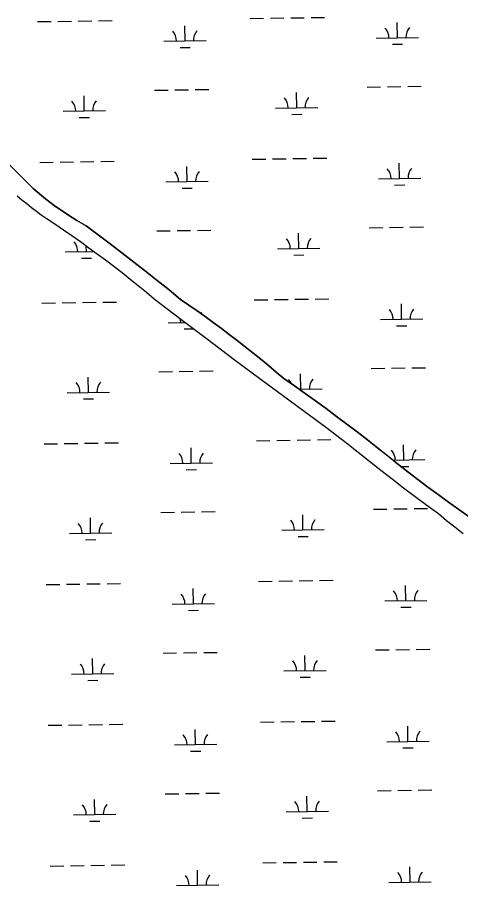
# Model space of a CAD drawing. Extents: x 3807117 to 3845308, y 337856 to 363736.
# Drawn here: x 3841080 to 3842127, y 344810 to 346862 of the extents above; entities that cross this region are included whole.
import ezdxf

# ---------------------------------------------------------------- set-up
doc = ezdxf.new("R2010")
doc.units = 0
doc.layers.add('V-TOPO-SHOR', color=7, linetype='Continuous')
doc.layers.add('V-WETL-SWMP', color=7, linetype='Continuous')

msp = doc.modelspace()

# ---------------------------------------------------------------- linework, layer by layer
at = {"layer": 'V-TOPO-SHOR'}
for points in [[(3841058.4, 346516.8), (3841087.7, 346487.2), (3841117.2, 346457.8), (3841127, 346449.4), (3841136.9, 346441.3), (3841146.9, 346433.3), (3841157, 346425.5), (3841167.3, 346417.8), (3841177.7, 346410.3), (3841188.2, 346403), (3841198.9, 346395.9), (3841209.6, 346388.9), (3841220.5, 346382.1), (3841231.5, 346375.5), (3841242.6, 346369.1), (3841271, 346348), (3841299.2, 346326.8), (3841327.3, 346305.3), (3841355.3, 346283.7), (3841383.1, 346262), (3841410.8, 346240), (3841438.4, 346217.9), (3841465.8, 346195.6), (3841485.3, 346182.2), (3841504.7, 346168.6), (3841523.9, 346154.9), (3841543, 346141), (3841562.1, 346126.9), (3841580.9, 346112.7), (3841599.7, 346098.3)], [(3841148.3, 346386.7), (3841136.6, 346395), (3841125, 346403.5), (3841113.5, 346412.2), (3841102.2, 346421.1), (3841091, 346430.2), (3841079.9, 346439.4)], [(3842133.1, 345641.3), (3842113.6, 345656.8), (3842094.1, 345672.4), (3842074.9, 345688.3), (3842047.3, 345708.5), (3842020, 345728.9), (3841992.7, 345749.5), (3841965.6, 345770.3), (3841938.7, 345791.2), (3841911.9, 345812.4), (3841885.2, 345833.8), (3841858.7, 345855.3), (3841808.3, 345893.2), (3841757.6, 345930.9), (3841706.8, 345968.3), (3841655.9, 346005.5), (3841592.6, 346052.8), (3841529.4, 346100.4), (3841466.5, 346148.2), (3841403.7, 346196.2), (3841384.9, 346211.9), (3841365.9, 346227.5), (3841346.8, 346242.8), (3841327.6, 346258), (3841308.2, 346273.1), (3841288.7, 346287.9), (3841269, 346302.6), (3841249.2, 346317), (3841229.3, 346331.3), (3841209.2, 346345.4), (3841189.1, 346359.4), (3841168.8, 346373.1), (3841148.3, 346386.7)], [(3841599.7, 346098.3), (3841618.3, 346083.7), (3841636.8, 346069), (3841655.2, 346054.1), (3841673.4, 346039), (3841691.5, 346023.8), (3841709.5, 346008.4), (3841734.7, 345990.9), (3841759.7, 345973.2), (3841784.6, 345955.4), (3841809.3, 345937.3), (3841833.9, 345919.1), (3841858.4, 345900.7), (3841882.8, 345882.2), (3841907, 345863.4), (3841931.1, 345844.5), (3841955, 345825.4), (3841978.6, 345806.7), (3842002.3, 345788.3), (3842026.1, 345770), (3842050.1, 345751.9), (3842074.2, 345734), (3842098.5, 345716.3), (3842122.9, 345698.8), (3842147.4, 345681.4)]]:
    msp.add_lwpolyline(points, dxfattribs=at)
at = {"layer": 'V-WETL-SWMP'}
for p, q in [((3841176.1, 346852.7), (3841208.1, 346853.2)), ((3841224.1, 346853.4), (3841256.1, 346853.9)), ((3841272.1, 346854.1), (3841304.1, 346854.6)), ((3841630, 346859.5), (3841662, 346860)), ((3841678, 346860.2), (3841710, 346860.7)), ((3841726, 346860.9), (3841758, 346861.4)), ((3841774, 346861.7), (3841806, 346862.1)), ((3841128.1, 346852), (3841160.1, 346852.5)), ((3841476.2, 346806.4), (3841475.6, 346842.4)), ((3841978, 346814), (3841977.5, 346850)), ((3841928, 346813.2), (3842028, 346814.7)), ((3841426.2, 346805.7), (3841526.2, 346807.2)), ((3841966.2, 346798.4), (3841990.2, 346798.7)), ((3841464.4, 346790.8), (3841488.4, 346791.2)), ((3841404.5, 346689.9), (3841436.5, 346690.4)), ((3841452.5, 346690.6), (3841484.5, 346691.1)), ((3841500.5, 346691.4), (3841532.5, 346691.8)), ((3841906.3, 346697.4), (3841938.3, 346697.9)), ((3841954.3, 346698.2), (3841986.3, 346698.6)), ((3842002.3, 346698.9), (3842034.3, 346699.4)), ((3841238.1, 346641), (3841237.6, 346677)), ((3841740, 346648.5), (3841739.5, 346684.5)), ((3841690, 346647.8), (3841790, 346649.3)), ((3841188.1, 346640.3), (3841288.1, 346641.8)), ((3841728.2, 346632.9), (3841752.2, 346633.3)), ((3841226.4, 346625.4), (3841250.4, 346625.8)), ((3841635, 346526.9), (3841667, 346527.3)), ((3841683, 346527.6), (3841714.9, 346528.1)), ((3841730.9, 346528.3), (3841762.9, 346528.8)), ((3841778.9, 346529), (3841810.9, 346529.5)), ((3841087.7, 346487.2), (3841058.4, 346516.8)), ((3841133.1, 346519.3), (3841165.1, 346519.8)), ((3841181.1, 346520.1), (3841213.1, 346520.5)), ((3841229.1, 346520.8), (3841261.1, 346521.3)), ((3841277.1, 346521.5), (3841309.1, 346522)), ((3841481.1, 346473.8), (3841480.6, 346509.8)), ((3841983, 346481.3), (3841982.5, 346517.3)), ((3841117.2, 346457.8), (3841087.7, 346487.2)), ((3841431.1, 346473.1), (3841531.1, 346474.6)), ((3841933, 346480.6), (3842033, 346482.1)), ((3841971.2, 346465.7), (3841995.2, 346466.1)), ((3841127, 346449.4), (3841117.2, 346457.8)), ((3841136.9, 346441.3), (3841127, 346449.4)), ((3841469.4, 346458.2), (3841493.4, 346458.6)), ((3841091, 346430.2), (3841079.9, 346439.4)), ((3841102.2, 346421.1), (3841091, 346430.2)), ((3841146.9, 346433.3), (3841136.9, 346441.3)), ((3841157, 346425.5), (3841146.9, 346433.3)), ((3841167.3, 346417.8), (3841157, 346425.5)), ((3841113.5, 346412.2), (3841102.2, 346421.1)), ((3841125, 346403.5), (3841113.5, 346412.2)), ((3841136.6, 346395), (3841125, 346403.5)), ((3841177.7, 346410.3), (3841167.3, 346417.8)), ((3841188.2, 346403), (3841177.7, 346410.3)), ((3841198.9, 346395.9), (3841188.2, 346403)), ((3841148.3, 346386.7), (3841136.6, 346395)), ((3841168.8, 346373.1), (3841148.3, 346386.7)), ((3841209.6, 346388.9), (3841198.9, 346395.9)), ((3841220.5, 346382.1), (3841209.6, 346388.9)), ((3841231.5, 346375.5), (3841220.5, 346382.1)), ((3841189.1, 346359.4), (3841168.8, 346373.1)), ((3841242.6, 346369.1), (3841231.5, 346375.5)), ((3841271, 346348), (3841242.6, 346369.1)), ((3841911.3, 346364.8), (3841943.3, 346365.3)), ((3841959.3, 346365.5), (3841991.3, 346366)), ((3842007.3, 346366.2), (3842039.3, 346366.7)), ((3841209.2, 346345.4), (3841189.1, 346359.4)), ((3841229.3, 346331.3), (3841209.2, 346345.4)), ((3841299.2, 346326.8), (3841271, 346348)), ((3841409.5, 346357.3), (3841441.5, 346357.8)), ((3841457.5, 346358), (3841489.5, 346358.5)), ((3841505.5, 346358.7), (3841537.5, 346359.2)), ((3841745, 346315.9), (3841744.4, 346351.9)), ((3841249.2, 346317), (3841229.3, 346331.3)), ((3841243.1, 346308.4), (3841242.9, 346321.6)), ((3841327.3, 346305.3), (3841299.2, 346326.8)), ((3841193.1, 346307.6), (3841260.7, 346308.6)), ((3841269, 346302.6), (3841249.2, 346317)), ((3841288.7, 346287.9), (3841269, 346302.6)), ((3841355.3, 346283.7), (3841327.3, 346305.3)), ((3841695, 346315.1), (3841795, 346316.6)), ((3841733.2, 346300.3), (3841757.2, 346300.6)), ((3841231.4, 346292.8), (3841255.4, 346293.1)), ((3841308.2, 346273.1), (3841288.7, 346287.9)), ((3841383.1, 346262), (3841355.3, 346283.7)), ((3841327.6, 346258), (3841308.2, 346273.1)), ((3841346.8, 346242.8), (3841327.6, 346258)), ((3841410.8, 346240), (3841383.1, 346262)), ((3841365.9, 346227.5), (3841346.8, 346242.8)), ((3841438.4, 346217.9), (3841410.8, 346240)), ((3841384.9, 346211.9), (3841365.9, 346227.5)), ((3841465.8, 346195.6), (3841438.4, 346217.9)), ((3841403.7, 346196.2), (3841384.9, 346211.9)), ((3841466.5, 346148.2), (3841403.7, 346196.2)), ((3841735.9, 346195.7), (3841767.9, 346196.1)), ((3841783.9, 346196.4), (3841815.9, 346196.9)), ((3841138.1, 346186.7), (3841170.1, 346187.2)), ((3841186.1, 346187.4), (3841218.1, 346187.9)), ((3841234.1, 346188.1), (3841266.1, 346188.6)), ((3841282.1, 346188.9), (3841314.1, 346189.3)), ((3841485.3, 346182.2), (3841465.8, 346195.6)), ((3841504.7, 346168.6), (3841485.3, 346182.2)), ((3841639.9, 346194.2), (3841671.9, 346194.7)), ((3841687.9, 346194.9), (3841719.9, 346195.4)), ((3841988, 346148.7), (3841987.4, 346184.7)), ((3841523.9, 346154.9), (3841504.7, 346168.6)), ((3841436.1, 346140.4), (3841475.9, 346141)), ((3841529.4, 346100.4), (3841466.5, 346148.2)), ((3841543, 346141), (3841523.9, 346154.9)), ((3841562.1, 346126.9), (3841543, 346141)), ((3841938, 346147.9), (3842038, 346149.4)), ((3841474.4, 346125.6), (3841495.8, 346125.9)), ((3841580.9, 346112.7), (3841562.1, 346126.9)), ((3841976.2, 346133.1), (3842000.2, 346133.4)), ((3841592.6, 346052.8), (3841529.4, 346100.4)), ((3841599.7, 346098.3), (3841580.9, 346112.7)), ((3841618.3, 346083.7), (3841599.7, 346098.3)), ((3841636.8, 346069), (3841618.3, 346083.7)), ((3841655.9, 346005.5), (3841592.6, 346052.8)), ((3841655.2, 346054.1), (3841636.8, 346069)), ((3841673.4, 346039), (3841655.2, 346054.1)), ((3841691.5, 346023.8), (3841673.4, 346039)), ((3841916.3, 346032.2), (3841948.3, 346032.7)), ((3841964.3, 346032.9), (3841996.3, 346033.4)), ((3842012.3, 346033.6), (3842044.3, 346034.1)), ((3841248.1, 345975.7), (3841247.6, 346011.7)), ((3841414.5, 346024.7), (3841446.5, 346025.1)), ((3841462.5, 346025.4), (3841494.4, 346025.9)), ((3841510.4, 346026.1), (3841542.4, 346026.6)), ((3841709.5, 346008.4), (3841691.5, 346023.8)), ((3841750, 345983.2), (3841749.4, 346019.2)), ((3841706.8, 345968.3), (3841655.9, 346005.5)), ((3841734.7, 345990.9), (3841709.5, 346008.4)), ((3841759.7, 345973.2), (3841734.7, 345990.9)), ((3841198.1, 345975), (3841298.1, 345976.5)), ((3841745.6, 345983.2), (3841800, 345984)), ((3841784.6, 345955.4), (3841759.7, 345973.2)), ((3841236.3, 345960.1), (3841260.3, 345960.5)), ((3841757.6, 345930.9), (3841706.8, 345968.3)), ((3841809.3, 345937.3), (3841784.6, 345955.4)), ((3841808.3, 345893.2), (3841757.6, 345930.9)), ((3841833.9, 345919.1), (3841809.3, 345937.3)), ((3841858.4, 345900.7), (3841833.9, 345919.1)), ((3841858.7, 345855.3), (3841808.3, 345893.2)), ((3841882.8, 345882.2), (3841858.4, 345900.7)), ((3841907, 345863.4), (3841882.8, 345882.2)), ((3841143.1, 345854.1), (3841175.1, 345854.5)), ((3841191.1, 345854.8), (3841223.1, 345855.3)), ((3841239.1, 345855.5), (3841271.1, 345856)), ((3841287.1, 345856.2), (3841319.1, 345856.7)), ((3841644.9, 345861.6), (3841676.9, 345862.1)), ((3841692.9, 345862.3), (3841724.9, 345862.8)), ((3841740.9, 345863), (3841772.9, 345863.5)), ((3841788.9, 345863.7), (3841820.9, 345864.2)), ((3841885.2, 345833.8), (3841858.7, 345855.3)), ((3841931.1, 345844.5), (3841907, 345863.4)), ((3841993, 345816.1), (3841992.4, 345852)), ((3841491.1, 345808.5), (3841490.6, 345844.5)), ((3841911.9, 345812.4), (3841885.2, 345833.8)), ((3841978.6, 345806.7), (3841931.1, 345844.5)), ((3841441.1, 345807.8), (3841541.1, 345809.3)), ((3841938.7, 345791.2), (3841911.9, 345812.4)), ((3841967.4, 345815.7), (3842043, 345816.8)), ((3842002.3, 345788.3), (3841978.6, 345806.7)), ((3841479.3, 345792.9), (3841503.3, 345793.3)), ((3841965.6, 345770.3), (3841938.7, 345791.2)), ((3841986.6, 345800.5), (3842005.2, 345800.8)), ((3842026.1, 345770), (3842002.3, 345788.3)), ((3841992.7, 345749.5), (3841965.6, 345770.3)), ((3842050.1, 345751.9), (3842026.1, 345770)), ((3842020, 345728.9), (3841992.7, 345749.5)), ((3842074.2, 345734), (3842050.1, 345751.9)), ((3842047.3, 345708.5), (3842020, 345728.9)), ((3842098.5, 345716.3), (3842074.2, 345734)), ((3842074.9, 345688.3), (3842047.3, 345708.5)), ((3842122.9, 345698.8), (3842098.5, 345716.3)), ((3841419.4, 345692), (3841451.4, 345692.5)), ((3841467.4, 345692.7), (3841499.4, 345693.2)), ((3841515.4, 345693.5), (3841547.4, 345693.9)), ((3841754.9, 345650.6), (3841754.4, 345686.6)), ((3841921.3, 345699.5), (3841953.3, 345700)), ((3841969.3, 345700.3), (3842001.3, 345700.7)), ((3842017.3, 345701), (3842049.3, 345701.5)), ((3842094.1, 345672.4), (3842074.9, 345688.3)), ((3842147.4, 345681.4), (3842122.9, 345698.8)), ((3841253.1, 345643.1), (3841252.6, 345679.1)), ((3842113.6, 345656.8), (3842094.1, 345672.4)), ((3841203.1, 345642.3), (3841303.1, 345643.8)), ((3841704.9, 345649.9), (3841804.9, 345651.4)), ((3842133.1, 345641.3), (3842113.6, 345656.8)), ((3841241.3, 345627.5), (3841265.3, 345627.8)), ((3841743.2, 345635), (3841767.2, 345635.4)), ((3841148.1, 345521.4), (3841180.1, 345521.9)), ((3841196.1, 345522.2), (3841228, 345522.6)), ((3841244, 345522.9), (3841276, 345523.3)), ((3841292, 345523.6), (3841324, 345524.1)), ((3841649.9, 345529), (3841681.9, 345529.4)), ((3841697.9, 345529.7), (3841729.9, 345530.1)), ((3841745.9, 345530.4), (3841777.9, 345530.9)), ((3841793.9, 345531.1), (3841825.9, 345531.6)), ((3841997.9, 345483.4), (3841997.4, 345519.4)), ((3841496.1, 345475.9), (3841495.6, 345511.9)), ((3841948, 345482.7), (3842047.9, 345484.2)), ((3841446.1, 345475.1), (3841546.1, 345476.6)), ((3841484.3, 345460.3), (3841508.3, 345460.6)), ((3841986.2, 345467.8), (3842010.2, 345468.2)), ((3841424.4, 345359.4), (3841456.4, 345359.9)), ((3841472.4, 345360.1), (3841504.4, 345360.6)), ((3841520.4, 345360.8), (3841552.4, 345361.3)), ((3841926.3, 345366.9), (3841958.3, 345367.4)), ((3841974.3, 345367.6), (3842006.3, 345368.1)), ((3842022.3, 345368.3), (3842054.3, 345368.8)), ((3841258.1, 345310.5), (3841257.5, 345346.4)), ((3841759.9, 345318), (3841759.4, 345354)), ((3841709.9, 345317.2), (3841809.9, 345318.7)), ((3841208.1, 345309.7), (3841308.1, 345311.2)), ((3841246.3, 345294.8), (3841270.3, 345295.2)), ((3841748.2, 345302.4), (3841772.2, 345302.7)), ((3841249, 345190.2), (3841281, 345190.7)), ((3841297, 345191), (3841329, 345191.4)), ((3841654.9, 345196.3), (3841686.9, 345196.8)), ((3841702.9, 345197), (3841734.9, 345197.5)), ((3841750.9, 345197.8), (3841782.9, 345198.2)), ((3841798.9, 345198.5), (3841830.9, 345198.9)), ((3841153, 345188.8), (3841185, 345189.3)), ((3841201, 345189.5), (3841233, 345190)), ((3841501.1, 345143.3), (3841500.5, 345179.3)), ((3842002.9, 345150.8), (3842002.4, 345186.8)), ((3841952.9, 345150), (3842052.9, 345151.5)), ((3841451.1, 345142.5), (3841551.1, 345144)), ((3841991.2, 345135.2), (3842015.2, 345135.5)), ((3841489.3, 345127.7), (3841513.3, 345128)), ((3841429.4, 345026.7), (3841461.4, 345027.2)), ((3841477.4, 345027.5), (3841509.4, 345027.9)), ((3841525.4, 345028.2), (3841557.4, 345028.7)), ((3841931.3, 345034.3), (3841963.3, 345034.7)), ((3841979.3, 345035), (3842011.3, 345035.5)), ((3842027.2, 345035.7), (3842059.2, 345036.2)), ((3841263.1, 344977.8), (3841262.5, 345013.8)), ((3841764.9, 344985.3), (3841764.4, 345021.3)), ((3841714.9, 344984.6), (3841814.9, 344986.1)), ((3841213.1, 344977.1), (3841313.1, 344978.6)), ((3841753.1, 344969.7), (3841777.1, 344970.1)), ((3841251.3, 344962.2), (3841275.3, 344962.6)), ((3841659.9, 344863.7), (3841691.9, 344864.2)), ((3841707.9, 344864.4), (3841739.9, 344864.9)), ((3841755.9, 344865.1), (3841787.9, 344865.6)), ((3841803.9, 344865.8), (3841835.9, 344866.3)), ((3841158, 344856.2), (3841190, 344856.6)), ((3841206, 344856.9), (3841238, 344857.4)), ((3841254, 344857.6), (3841286, 344858.1)), ((3841302, 344858.3), (3841334, 344858.8)), ((3841506.1, 344810.6), (3841505.5, 344846.6)), ((3842007.9, 344818.1), (3842007.4, 344854.1)), ((3841456.1, 344809.9), (3841556.1, 344811.4)), ((3841957.9, 344817.4), (3842057.9, 344818.9))]:
    msp.add_line(p, q, dxfattribs=at)
for centre, start, end in [((3841922.8, 346813.6), 0.0865, 41.6302), ((3842033.2, 346815.3), 140.0865, 181.6302), ((3841420.9, 346806.1), 0.0865, 41.6302), ((3841531.4, 346807.7), 140.0865, 181.6302), ((3841684.7, 346648.2), 0.0865, 41.6302), ((3841795.2, 346649.8), 140.0865, 181.6302), ((3841182.9, 346640.6), 0.0865, 41.6302), ((3841293.4, 346642.3), 140.0865, 181.6302), ((3841927.7, 346481), 0.0865, 41.6302), ((3842038.2, 346482.6), 140.0865, 181.6302), ((3841425.9, 346473.5), 0.0865, 41.6302), ((3841536.4, 346475.1), 140.0865, 181.6302), ((3841800.2, 346317.2), 140.0865, 181.6302), ((3841187.9, 346308), 0.0865, 41.6302), ((3841689.7, 346315.5), 0.0865, 41.6302), ((3841541.4, 346142.5), 140.0865, 144.4976), ((3841932.7, 346148.3), 0.0865, 41.6302), ((3842043.2, 346150), 140.0865, 181.6302), ((3841430.9, 346140.8), 0.0865, 13.7281), ((3841192.9, 345975.4), 0.0865, 41.6302), ((3841303.3, 345977), 140.0865, 181.6302), ((3841694.7, 345982.9), 21.7483, 41.6302), ((3841805.2, 345984.5), 140.0865, 181.6302), ((3841435.9, 345808.2), 0.0865, 41.6302), ((3841546.3, 345809.8), 140.0865, 181.6302), ((3841937.7, 345815.7), 0.0865, 41.6302), ((3842048.2, 345817.4), 140.0865, 181.6302), ((3841197.8, 345642.7), 0.0865, 41.6302), ((3841308.3, 345644.4), 140.0865, 181.6302), ((3841699.7, 345650.3), 0.0865, 41.6302), ((3841810.2, 345651.9), 140.0865, 181.6302), ((3841440.9, 345475.5), 0.0865, 41.6302), ((3841551.3, 345477.2), 140.0865, 181.6302), ((3841942.7, 345483.1), 0.0865, 41.6302), ((3842053.2, 345484.7), 140.0865, 181.6302), ((3841313.3, 345311.8), 140.0865, 181.6302), ((3841704.7, 345317.6), 0.0865, 41.6302), ((3841815.2, 345319.3), 140.0865, 181.6302), ((3841202.8, 345310.1), 0.0865, 41.6302), ((3841947.7, 345150.4), 0.0865, 41.6302), ((3842058.2, 345152.1), 140.0865, 181.6302), ((3841445.8, 345142.9), 0.0865, 41.6302), ((3841556.3, 345144.6), 140.0865, 181.6302), ((3841709.7, 344985), 0.0865, 41.6302), ((3841820.1, 344986.6), 140.0865, 181.6302), ((3841207.8, 344977.5), 0.0865, 41.6302), ((3841318.3, 344979.1), 140.0865, 181.6302), ((3842063.1, 344819.4), 140.0865, 181.6302), ((3841450.8, 344810.3), 0.0865, 41.6302), ((3841561.3, 344811.9), 140.0865, 181.6302), ((3841952.7, 344817.8), 0.0865, 41.6302)]:
    msp.add_arc(centre, 35.2, start, end, dxfattribs=at)

doc.saveas('drawing.dxf')
